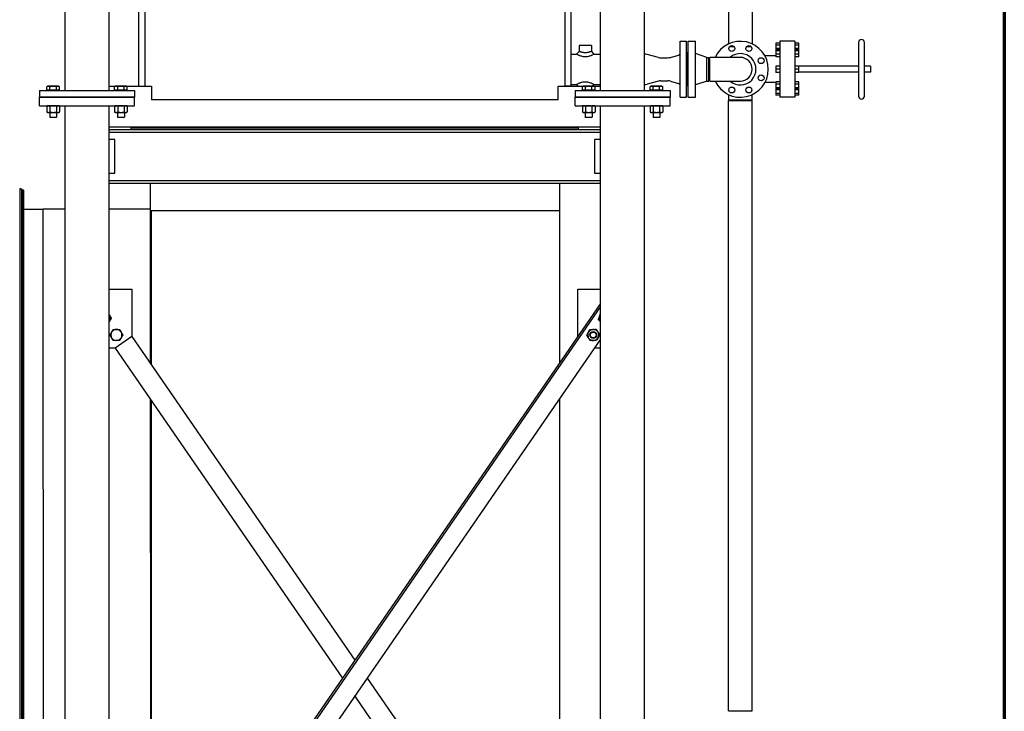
# Model space of a CAD drawing. Header units: inches. Extents: x 24 to 1128, y -94 to 748.
# Tile 509 of 573: x 983 to 1128, y 195 to 297. Entities that reach past the tile are written whole.
import ezdxf

# ---------------------------------------------------------------- set-up
doc = ezdxf.new("R2010")
doc.units = ezdxf.units.IN
doc.header["$LTSCALE"] = 32
doc.header["$MEASUREMENT"] = 0
doc.layers.add('Border (ANSI)', color=7, linetype='Continuous', lineweight=70)
doc.layers.add('Visible (ANSI)', color=7, linetype='Continuous', lineweight=30)

# ---------------------------------------------------------------- blocks, each defined once
blk = doc.blocks.new('Borders SUPERIOR BORDER')
at = {"layer": 'Border (ANSI)'}
blk.add_line((35.25, 23.375), (35.25, 0.625), dxfattribs=at)

msp = doc.modelspace()

# ---------------------------------------------------------------- linework, layer by layer
at = {"layer": 'Visible (ANSI)'}
for p, q in [((989.44066, 286.18862), (989.44066, 396.42862)), ((995.94066, 286.18862), (995.94066, 396.42862)), ((1068.44066, 286.18862), (1068.44066, 396.42862)), ((1074.94066, 286.18862), (1074.94066, 396.42862)), ((1000.27066, 318.24692), (1000.27066, 286.81362)), ((1001.19066, 319.29651), (1001.19066, 286.81362)), ((1063.19066, 319.29651), (1063.19066, 286.81362)), ((1064.11066, 286.81362), (1064.11066, 318.24692)), ((1087.31066, 310.34862), (1087.31066, 293.04901)), ((1090.81066, 310.34862), (1090.81066, 293.04901)), ((1080.19066, 293.43862), (1081.12816, 293.43862)), ((1080.19066, 285.18862), (1080.19066, 293.43862)), ((1081.12816, 285.18862), (1081.12816, 293.43862)), ((1081.37566, 293.43862), (1082.43566, 293.43862)), ((1081.37566, 285.18862), (1081.37566, 293.43862)), ((1082.43566, 285.18862), (1082.43566, 293.43862)), ((1097.10566, 293.43862), (1094.86566, 293.43862)), ((1094.86566, 293.43862), (1094.86566, 285.18862)), ((1097.10566, 293.43862), (1097.10566, 285.18862)), ((1065.28441, 292.81362), (1065.28441, 291.93862)), ((1067.09691, 292.81362), (1065.28441, 292.81362)), ((1067.09691, 292.81362), (1067.09691, 291.93862)), ((1087.49776, 292.69362), (1088.09021, 292.69362)), ((1090.03112, 292.69362), (1090.62357, 292.69362)), ((1094.86566, 293.15162), (1094.30566, 293.15162)), ((1094.30566, 293.15162), (1094.30566, 292.88762)), ((1094.86566, 292.88762), (1094.30566, 292.88762)), ((1094.30566, 292.88762), (1094.30566, 292.35962)), ((1094.86566, 292.35962), (1094.30566, 292.35962)), ((1094.30566, 292.35962), (1094.30566, 292.16416)), ((1094.86566, 292.16416), (1094.30566, 292.16416)), ((1094.30566, 292.16416), (1094.30566, 292.0275)), ((1094.86566, 292.0275), (1094.30566, 292.0275)), ((1094.30566, 292.0275), (1094.30566, 291.51749)), ((1097.66566, 293.15162), (1097.10566, 293.15162)), ((1097.66566, 292.88762), (1097.10566, 292.88762)), ((1097.66566, 292.35962), (1097.10566, 292.35962)), ((1097.66566, 292.16416), (1097.10566, 292.16416)), ((1097.66566, 292.0275), (1097.10566, 292.0275)), ((1097.66566, 292.88762), (1097.66566, 293.15162)), ((1097.66566, 292.35962), (1097.66566, 292.88762)), ((1097.66566, 292.16416), (1097.66566, 292.35962)), ((1097.66566, 292.0275), (1097.66566, 292.16416)), ((1097.66566, 291.51749), (1097.66566, 292.0275)), ((1106.49066, 293.27362), (1106.49066, 285.35362)), ((1107.37066, 285.35362), (1107.37066, 293.27362)), ((1064.11066, 291.56362), (1064.90941, 291.56362)), ((1064.90941, 291.56362), (1065.28441, 291.93862)), ((1067.09691, 291.93862), (1067.47191, 291.56362)), ((1067.47191, 291.56362), (1068.44066, 291.56362)), ((1076.99864, 291.05205), (1075.32245, 291.51049)), ((1077.26245, 291.01662), (1078.34235, 291.01662)), ((1078.75581, 291.07473), (1079.91903, 291.40828)), ((1081.12816, 291.37612), (1081.19066, 291.37612)), ((1081.19066, 287.25112), (1081.19066, 291.37612)), ((1081.31566, 291.81362), (1081.37566, 291.81362)), ((1081.31566, 286.81362), (1081.31566, 291.81362)), ((1084.09566, 291.06362), (1082.43566, 291.62362)), ((1084.09566, 291.06362), (1084.43566, 291.06362)), ((1084.09566, 287.56362), (1084.09566, 291.06362)), ((1084.43566, 287.56362), (1084.43566, 291.06362)), ((1084.56066, 287.56362), (1084.56066, 291.06362)), ((1089.06066, 291.06362), (1084.56066, 291.06362)), ((1094.30566, 291.27162), (1092.69135, 291.27162)), ((1094.86566, 291.51749), (1094.30566, 291.51749)), ((1094.30566, 291.51749), (1094.30566, 291.14414)), ((1094.86566, 291.14414), (1094.30566, 291.14414)), ((1097.66566, 291.51749), (1097.10566, 291.51749)), ((1097.66566, 291.14414), (1097.10566, 291.14414)), ((1097.66566, 291.14414), (1097.66566, 291.51749)), ((1094.86566, 289.77089), (1094.30566, 289.77089)), ((1094.30566, 289.77089), (1094.30566, 289.31362)), ((1094.86566, 289.31362), (1094.30566, 289.31362)), ((1094.30566, 289.31362), (1094.30566, 288.85636)), ((1097.66566, 289.77089), (1097.10566, 289.77089)), ((1097.66566, 289.31362), (1097.10566, 289.31362)), ((1097.66566, 289.31362), (1097.66566, 289.77089)), ((1106.49066, 289.75362), (1097.66566, 289.75362)), ((1097.66566, 288.85636), (1097.66566, 289.31362)), ((1108.25066, 289.75362), (1107.37066, 289.75362)), ((1108.25066, 289.75362), (1108.25066, 288.87362)), ((1077.26245, 287.61062), (1078.34235, 287.61062)), ((1094.86566, 288.85636), (1094.30566, 288.85636)), ((1097.66566, 288.85636), (1097.10566, 288.85636)), ((1106.49066, 288.87362), (1097.66566, 288.87362)), ((1108.25066, 288.87362), (1107.37066, 288.87362)), ((985.69066, 286.18862), (985.69066, 285.18862)), ((985.69066, 286.18862), (999.69066, 286.18862)), ((986.87816, 286.798), (986.75247, 286.72543)), ((986.75247, 286.21363), (986.75247, 286.72543)), ((987.22157, 286.21363), (986.75247, 286.21363)), ((986.98702, 286.798), (986.87816, 286.798)), ((986.95941, 286.21363), (986.95941, 286.18862)), ((987.69066, 286.798), (986.98702, 286.798)), ((987.22157, 286.21363), (987.22157, 286.72543)), ((988.15976, 286.21363), (987.22157, 286.21363)), ((988.39431, 286.798), (987.69066, 286.798)), ((988.15976, 286.21363), (988.15976, 286.72543)), ((988.62886, 286.21363), (988.15976, 286.21363)), ((988.50316, 286.798), (988.39431, 286.798)), ((988.42191, 286.21363), (988.42191, 286.18862)), ((988.50316, 286.798), (988.62886, 286.72543)), ((988.62886, 286.21363), (988.62886, 286.72543)), ((995.94066, 286.81362), (1001.19066, 286.81362)), ((996.87816, 286.798), (996.75247, 286.72543)), ((996.75247, 286.21363), (996.75247, 286.72543)), ((997.22157, 286.21363), (996.75247, 286.21363)), ((996.98702, 286.798), (996.87816, 286.798)), ((996.95941, 286.21363), (996.95941, 286.18862)), ((997.69066, 286.798), (996.98702, 286.798)), ((997.22157, 286.21363), (997.22157, 286.72543)), ((998.15976, 286.21363), (997.22157, 286.21363)), ((998.39431, 286.798), (997.69066, 286.798)), ((998.15976, 286.21363), (998.15976, 286.72543)), ((998.62886, 286.21363), (998.15976, 286.21363)), ((998.50316, 286.798), (998.39431, 286.798)), ((998.42191, 286.21363), (998.42191, 286.18862)), ((998.50316, 286.798), (998.62886, 286.72543)), ((998.62886, 286.21363), (998.62886, 286.72543)), ((999.69066, 286.18862), (999.69066, 285.18862)), ((1000.27066, 286.81362), (1001.19066, 286.81362)), ((1001.19066, 286.81362), (1002.19066, 286.81362)), ((1002.19066, 286.81362), (1002.19066, 284.81362)), ((1062.19066, 284.81362), (1062.19066, 286.81362)), ((1062.19066, 286.81362), (1063.19066, 286.81362)), ((1064.11066, 286.81362), (1063.19066, 286.81362)), ((1063.19066, 286.81362), (1068.44066, 286.81362)), ((1064.11066, 287.06362), (1064.90941, 287.06362)), ((1064.69066, 286.18862), (1064.69066, 285.18862)), ((1064.69066, 286.18862), (1078.69066, 286.18862)), ((1065.15941, 286.81362), (1064.90941, 287.06362)), ((1065.87816, 286.798), (1065.75247, 286.72543)), ((1065.75247, 286.21363), (1065.75247, 286.72543)), ((1066.22157, 286.21363), (1065.75247, 286.21363)), ((1065.98702, 286.798), (1065.87816, 286.798)), ((1065.95941, 286.21363), (1065.95941, 286.18862)), ((1066.69066, 286.798), (1065.98702, 286.798)), ((1066.22157, 286.21363), (1066.22157, 286.72543)), ((1067.15976, 286.21363), (1066.22157, 286.21363)), ((1067.39431, 286.798), (1066.69066, 286.798)), ((1067.15976, 286.21363), (1067.15976, 286.72543)), ((1067.62886, 286.21363), (1067.15976, 286.21363)), ((1067.47191, 287.06362), (1067.22191, 286.81362)), ((1067.50316, 286.798), (1067.39431, 286.798)), ((1067.42191, 286.21363), (1067.42191, 286.18862)), ((1067.47191, 287.06362), (1068.44066, 287.06362)), ((1067.50316, 286.798), (1067.62886, 286.72543)), ((1067.62886, 286.21363), (1067.62886, 286.72543)), ((1076.99864, 287.5752), (1075.32245, 287.11676)), ((1075.87816, 286.798), (1075.75247, 286.72543)), ((1075.75247, 286.21363), (1075.75247, 286.72543)), ((1076.22157, 286.21363), (1075.75247, 286.21363)), ((1075.98702, 286.798), (1075.87816, 286.798)), ((1075.95941, 286.21363), (1075.95941, 286.18862)), ((1076.69066, 286.798), (1075.98702, 286.798)), ((1076.22157, 286.21363), (1076.22157, 286.72543)), ((1077.15976, 286.21363), (1076.22157, 286.21363)), ((1077.39431, 286.798), (1076.69066, 286.798)), ((1077.15976, 286.21363), (1077.15976, 286.72543)), ((1077.62886, 286.21363), (1077.15976, 286.21363)), ((1077.50316, 286.798), (1077.39431, 286.798)), ((1077.42191, 286.21363), (1077.42191, 286.18862)), ((1077.50316, 286.798), (1077.62886, 286.72543)), ((1077.62886, 286.21363), (1077.62886, 286.72543)), ((1078.69066, 286.18862), (1078.69066, 285.18862)), ((1078.75581, 287.55252), (1079.91903, 287.21897)), ((1081.12816, 287.25112), (1081.19066, 287.25112)), ((1081.31566, 286.81362), (1081.37566, 286.81362)), ((1084.09566, 287.56362), (1082.43566, 287.00362)), ((1084.09566, 287.56362), (1084.43566, 287.56362)), ((1084.56066, 287.56362), (1089.06066, 287.56362)), ((1094.30566, 287.35562), (1092.69135, 287.35562)), ((1094.86566, 287.48311), (1094.30566, 287.48311)), ((1094.30566, 287.48311), (1094.30566, 287.10976)), ((1094.86566, 287.10976), (1094.30566, 287.10976)), ((1094.30566, 287.10976), (1094.30566, 286.59975)), ((1094.86566, 286.59975), (1094.30566, 286.59975)), ((1094.30566, 286.59975), (1094.30566, 286.46309)), ((1094.86566, 286.46309), (1094.30566, 286.46309)), ((1094.30566, 286.46309), (1094.30566, 286.26762)), ((1094.86566, 286.26762), (1094.30566, 286.26762)), ((1094.30566, 286.26762), (1094.30566, 285.73962)), ((1097.66566, 287.48311), (1097.10566, 287.48311)), ((1097.66566, 287.10976), (1097.10566, 287.10976)), ((1097.66566, 286.59975), (1097.10566, 286.59975)), ((1097.66566, 286.46309), (1097.10566, 286.46309)), ((1097.66566, 286.26762), (1097.10566, 286.26762)), ((1097.66566, 287.10976), (1097.66566, 287.48311)), ((1097.66566, 286.59975), (1097.66566, 287.10976)), ((1097.66566, 286.46309), (1097.66566, 286.59975)), ((1097.66566, 286.26762), (1097.66566, 286.46309)), ((1097.66566, 285.73962), (1097.66566, 286.26762)), ((985.69066, 285.18862), (999.69066, 285.18862)), ((985.69066, 283.93862), (985.69066, 285.18862)), ((999.69066, 285.18862), (985.69066, 285.18862)), ((999.69066, 283.93862), (999.69066, 285.18862)), ((1062.19066, 284.81362), (1002.19066, 284.81362)), ((1064.69066, 285.18862), (1078.69066, 285.18862)), ((1064.69066, 283.93862), (1064.69066, 285.18862)), ((1078.69066, 285.18862), (1064.69066, 285.18862)), ((1078.69066, 283.93862), (1078.69066, 285.18862)), ((1080.19066, 285.18862), (1081.12816, 285.18862)), ((1081.37566, 285.18862), (1082.43566, 285.18862)), ((1087.31066, 285.57824), (1087.31066, 284.81362)), ((1087.31066, 284.81362), (1090.81066, 284.81362)), ((1087.31066, 194.68262), (1087.31066, 284.68862)), ((1087.31066, 284.68862), (1090.81066, 284.68862)), ((1090.81066, 284.81362), (1090.81066, 285.57824)), ((1090.81066, 194.68262), (1090.81066, 284.68862)), ((1094.86566, 285.73962), (1094.30566, 285.73962)), ((1094.30566, 285.73962), (1094.30566, 285.47562)), ((1094.86566, 285.47562), (1094.30566, 285.47562)), ((1097.10566, 285.18862), (1094.86566, 285.18862)), ((1097.66566, 285.73962), (1097.10566, 285.73962)), ((1097.66566, 285.47562), (1097.10566, 285.47562)), ((1097.66566, 285.47562), (1097.66566, 285.73962)), ((985.69066, 283.93862), (999.69066, 283.93862)), ((986.87816, 283.93862), (986.75247, 283.88001)), ((986.75247, 283.88001), (986.75247, 283.01324)), ((987.22157, 283.88001), (987.22157, 283.01324)), ((988.15976, 283.88001), (988.15976, 283.01324)), ((988.50316, 283.93862), (988.62886, 283.88001)), ((988.62886, 283.88001), (988.62886, 283.01324)), ((989.44066, 130.00112), (989.44066, 283.93862)), ((995.94066, 130.00112), (995.94066, 283.93862)), ((996.87816, 283.93862), (996.75247, 283.88001)), ((996.75247, 283.88001), (996.75247, 283.01324)), ((997.22157, 283.88001), (997.22157, 283.01324)), ((998.15976, 283.88001), (998.15976, 283.01324)), ((998.50316, 283.93862), (998.62886, 283.88001)), ((998.62886, 283.88001), (998.62886, 283.01324)), ((1064.69066, 283.93862), (1078.69066, 283.93862)), ((1065.87816, 283.93862), (1065.75247, 283.88001)), ((1065.75247, 283.88001), (1065.75247, 283.01324)), ((1066.22157, 283.88001), (1066.22157, 283.01324)), ((1067.15976, 283.88001), (1067.15976, 283.01324)), ((1067.50316, 283.93862), (1067.62886, 283.88001)), ((1067.62886, 283.88001), (1067.62886, 283.01324)), ((1068.44066, 130.00112), (1068.44066, 283.93862)), ((1074.94066, 130.00112), (1074.94066, 283.93862)), ((1075.87816, 283.93862), (1075.75247, 283.88001)), ((1075.75247, 283.88001), (1075.75247, 283.01324)), ((1076.22157, 283.88001), (1076.22157, 283.01324)), ((1077.15976, 283.88001), (1077.15976, 283.01324)), ((1077.50316, 283.93862), (1077.62886, 283.88001)), ((1077.62886, 283.88001), (1077.62886, 283.01324)), ((986.87816, 282.95462), (986.75247, 283.01324)), ((986.87816, 282.95462), (986.98702, 282.95462)), ((986.98702, 282.95462), (987.69066, 282.95462)), ((987.19066, 282.95462), (987.19066, 282.26531)), ((987.26735, 282.18862), (987.19066, 282.26531)), ((987.19066, 282.26531), (988.19066, 282.26531)), ((988.11398, 282.18862), (987.26735, 282.18862)), ((987.69066, 282.95462), (988.39431, 282.95462)), ((988.11398, 282.18862), (988.19066, 282.26531)), ((988.19066, 282.95462), (988.19066, 282.26531)), ((988.39431, 282.95462), (988.50316, 282.95462)), ((988.50316, 282.95462), (988.62886, 283.01324)), ((996.87816, 282.95462), (996.75247, 283.01324)), ((996.87816, 282.95462), (996.98702, 282.95462)), ((996.98702, 282.95462), (997.69066, 282.95462)), ((997.19066, 282.95462), (997.19066, 282.26531)), ((997.26735, 282.18862), (997.19066, 282.26531)), ((997.19066, 282.26531), (998.19066, 282.26531)), ((998.11398, 282.18862), (997.26735, 282.18862)), ((997.69066, 282.95462), (998.39431, 282.95462)), ((998.11398, 282.18862), (998.19066, 282.26531)), ((998.19066, 282.95462), (998.19066, 282.26531)), ((998.39431, 282.95462), (998.50316, 282.95462)), ((998.50316, 282.95462), (998.62886, 283.01324)), ((1065.87816, 282.95462), (1065.75247, 283.01324)), ((1065.87816, 282.95462), (1065.98702, 282.95462)), ((1065.98702, 282.95462), (1066.69066, 282.95462)), ((1066.19066, 282.95462), (1066.19066, 282.26531)), ((1066.26735, 282.18862), (1066.19066, 282.26531)), ((1066.19066, 282.26531), (1067.19066, 282.26531)), ((1067.11398, 282.18862), (1066.26735, 282.18862)), ((1066.69066, 282.95462), (1067.39431, 282.95462)), ((1067.11398, 282.18862), (1067.19066, 282.26531)), ((1067.19066, 282.95462), (1067.19066, 282.26531)), ((1067.39431, 282.95462), (1067.50316, 282.95462)), ((1067.50316, 282.95462), (1067.62886, 283.01324)), ((1075.87816, 282.95462), (1075.75247, 283.01324)), ((1075.87816, 282.95462), (1075.98702, 282.95462)), ((1075.98702, 282.95462), (1076.69066, 282.95462)), ((1076.19066, 282.95462), (1076.19066, 282.26531)), ((1076.26735, 282.18862), (1076.19066, 282.26531)), ((1076.19066, 282.26531), (1077.19066, 282.26531)), ((1077.11398, 282.18862), (1076.26735, 282.18862)), ((1076.69066, 282.95462), (1077.39431, 282.95462)), ((1077.11398, 282.18862), (1077.19066, 282.26531)), ((1077.19066, 282.95462), (1077.19066, 282.26531)), ((1077.39431, 282.95462), (1077.50316, 282.95462)), ((1077.50316, 282.95462), (1077.62886, 283.01324)), ((995.94066, 280.81362), (1068.44066, 280.81362)), ((995.94066, 280.43862), (1068.44066, 280.43862)), ((1065.19166, 280.68862), (999.19166, 280.68862)), ((999.19166, 280.50112), (999.19166, 280.68862)), ((999.19166, 280.50112), (1065.19166, 280.50112)), ((1002.00416, 280.50112), (1002.00416, 280.43862)), ((1062.37916, 280.50112), (1062.37916, 280.43862)), ((1065.19166, 280.50112), (1065.19166, 280.68862)), ((995.94066, 280.03862), (1068.44066, 280.03862)), ((996.81316, 278.97362), (995.94066, 278.97362)), ((996.81316, 273.97362), (996.81316, 278.97362)), ((1067.56816, 278.97362), (1067.56816, 273.97362)), ((1068.44066, 278.97362), (1067.56816, 278.97362)), ((995.94066, 273.97362), (996.81316, 273.97362)), ((1067.56816, 273.97362), (1068.44066, 273.97362)), ((982.75416, 271.65737), (982.75416, 156.59497)), ((982.94416, 271.65737), (982.75416, 271.65737)), ((982.94416, 271.65737), (983.00416, 271.65737)), ((983.00416, 271.65737), (983.00416, 156.59497)), ((995.94066, 272.90862), (1068.44066, 272.90862)), ((995.94066, 272.50862), (1068.44066, 272.50862)), ((1002.00416, 272.50862), (1002.00416, 268.50112)), ((1062.37916, 272.50862), (1062.37916, 268.50112)), ((983.31666, 271.50112), (983.12916, 271.50112)), ((983.12916, 271.50112), (983.12916, 156.75112)), ((983.31666, 271.50112), (983.31666, 156.75112)), ((983.31666, 268.68862), (986.21492, 268.68862)), ((989.44066, 268.68862), (986.21492, 268.68862)), ((1002.00416, 268.68862), (995.94066, 268.68862)), ((1002.00416, 268.50112), (1062.37916, 268.50112)), ((1002.19166, 268.50112), (1002.19166, 268.46012)), ((1002.19166, 268.46012), (1062.37916, 268.46012)), ((1002.19166, 245.7023), (1002.19166, 268.46012)), ((1062.37916, 268.50112), (1062.37916, 268.46012)), ((1062.37916, 268.46012), (1062.37916, 245.97744)), ((995.94066, 256.88171), (999.31316, 256.88171)), ((999.31316, 256.88171), (999.31316, 249.88171)), ((1065.06816, 256.88171), (1068.44066, 256.88171)), ((1065.06816, 249.88171), (1065.06816, 256.88171)), ((1068.44066, 254.77837), (995.94066, 149.51284)), ((1068.44066, 254.33762), (995.94066, 149.0721)), ((999.31316, 249.88171), (996.84246, 248.18005)), ((999.31316, 249.88171), (1032.19066, 202.14561)), ((1068.44066, 249.48941), (995.94066, 144.22388)), ((996.84246, 248.18005), (995.94066, 248.18005)), ((996.84246, 248.18005), (1030.36932, 199.50112)), ((1068.44066, 248.18005), (1067.53886, 248.18005)), ((1002.19166, 159.71012), (1002.19166, 240.41334)), ((1062.37916, 240.68848), (1062.37916, 188.71012)), ((1034.01201, 199.50112), (1067.53886, 150.8222)), ((1032.19066, 196.85664), (1065.06816, 149.12054)), ((1087.31066, 194.68262), (1090.81066, 194.68262))]:
    msp.add_line(p, q, dxfattribs=at)
for centre, radius in [((1087.79398, 292.37167), 0.4375), ((1090.32735, 292.37167), 0.4375), ((1092.1187, 290.58031), 0.4375), ((1092.1187, 288.04694), 0.4375), ((1087.79398, 286.25558), 0.4375), ((1090.32735, 286.25558), 0.4375), ((1067.36023, 250.12442), 0.50016), ((1067.36023, 250.12442), 0.5), ((1067.36023, 250.12442), 0.42332)]:
    msp.add_circle(centre, radius, dxfattribs=at)
for centre, radius, start, end in [((1089.06066, 289.31362), 4.125, 205.1027208, 154.8972792), ((1106.93066, 293.27362), 0.44, 0, 180), ((1074.92674, 290.06362), 1.5, 74.7036805, 89.4680529), ((1077.26245, 292.01662), 1, 254.7036805, 270), ((1078.34235, 292.51662), 1.5, 270, 286), ((1079.81566, 291.76875), 0.375, 286, 0), ((1089.06066, 289.31362), 2.31, 229.2509456, 130.7490544), ((1089.06066, 289.31362), 1.75, 270, 90), ((1077.26245, 286.61062), 1, 90, 105.2963195), ((1078.34235, 286.11062), 1.5, 74, 90), ((1074.92674, 288.56362), 1.5, 270.5319471, 285.2963195), ((1079.81566, 286.8585), 0.375, 0, 74), ((1106.93066, 285.35362), 0.44, 180, 0), ((995.31944, 252.59513), 0.8125, 30, 40.1296444), ((995.31944, 252.59513), 0.8125, 330, 30), ((1069.06189, 252.59513), 0.8125, 162.5768275, 220.1296444), ((1069.06189, 252.59513), 0.8125, 139.8703556, 162.5768275), ((995.31944, 252.59513), 0.8125, 319.8703556, 330), ((997.02109, 250.12442), 0.8125, 150, 210), ((997.02109, 250.12442), 0.8125, 90, 150), ((997.02109, 250.12442), 0.8125, 30, 90), ((997.02109, 250.12442), 0.8125, 330, 30), ((1067.36023, 250.12442), 0.8125, 153.6646416, 213.6646416), ((1067.36023, 250.12442), 0.8125, 93.6646416, 153.6646416), ((1067.36023, 250.12442), 0.8125, 33.6646416, 93.6646416), ((1067.36023, 250.12442), 0.8125, 333.6646416, 33.6646416), ((997.02109, 250.12442), 0.8125, 210, 270), ((997.02109, 250.12442), 0.8125, 270, 330), ((1067.36023, 250.12442), 0.8125, 213.6646416, 273.6646416), ((1067.36023, 250.12442), 0.8125, 273.6646416, 333.6646416), ((982.44166, 206.68862), 6.25, 83.6846844, 84.8363929), ((982.44166, 206.68862), 2.75, 75.5224878, 78.1971083)]:
    msp.add_arc(centre, radius, start, end, dxfattribs=at)
for points, knots in [([(1064.90941, 291.56362), (1064.90941, 291.56362), (1064.91731, 291.55908), (1064.95008, 291.54076), (1064.97494, 291.527), (1065.03988, 291.49272), (1065.08002, 291.4722), (1065.15815, 291.43494), (1065.1931, 291.41895), (1065.26554, 291.38766), (1065.30244, 291.3725), (1065.38328, 291.34159), (1065.42677, 291.32603), (1065.5545, 291.28452), (1065.64451, 291.2598), (1065.83588, 291.22054), (1065.9374, 291.20621), (1066.08977, 291.19566), (1066.14066, 291.19393), (1066.24658, 291.19393), (1066.30362, 291.1961), (1066.4741, 291.20932), (1066.5872, 291.22727), (1066.77159, 291.26934), (1066.84649, 291.29071), (1066.96893, 291.33087), (1067.0189, 291.34919), (1067.10345, 291.3825), (1067.13933, 291.3976), (1067.20829, 291.42806), (1067.24075, 291.44318), (1067.32245, 291.48268), (1067.36604, 291.50548), (1067.4337, 291.54192), (1067.45631, 291.55477), (1067.47001, 291.56254), (1067.47191, 291.56362), (1067.47191, 291.56362)], [-10.536209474, -10.536209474, -10.536209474, -10.536209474, -10.097429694, -10.097429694, -9.658649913, -9.658649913, -9.219870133, -9.219870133, -8.914028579, -8.914028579, -8.62064719, -8.62064719, -8.327265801, -8.327265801, -7.809344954, -7.809344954, -7.286805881, -7.286805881, -7.024139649, -7.024139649, -6.730385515, -6.730385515, -6.145664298, -6.145664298, -5.706426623, -5.706426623, -5.363392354, -5.363392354, -5.071341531, -5.071341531, -4.779290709, -4.779290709, -4.269499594, -4.269499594, -3.728628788, -3.728628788, -3.512069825, -3.512069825, -3.512069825, -3.512069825]), ([(1067.09691, 291.93862), (1067.09691, 291.93862), (1067.09508, 291.93799), (1067.08193, 291.93346), (1067.06019, 291.92596), (1066.9976, 291.90505), (1066.95808, 291.89208), (1066.88766, 291.87017), (1066.86033, 291.86189), (1066.80399, 291.8455), (1066.77548, 291.83751), (1066.71047, 291.82023), (1066.6734, 291.81096), (1066.58656, 291.79122), (1066.5362, 291.78117), (1066.41891, 291.76205), (1066.35194, 291.75447), (1066.25436, 291.74894), (1066.22219, 291.74804), (1066.16247, 291.74804), (1066.13377, 291.74876), (1066.04682, 291.75317), (1065.98733, 291.75918), (1065.86819, 291.77673), (1065.80849, 291.78821), (1065.71823, 291.80856), (1065.6863, 291.81638), (1065.62504, 291.83227), (1065.59609, 291.84023), (1065.53765, 291.85695), (1065.50852, 291.86565), (1065.44174, 291.88622), (1065.40592, 291.8978), (1065.34665, 291.91736), (1065.32321, 291.92533), (1065.29207, 291.93597), (1065.28441, 291.93862), (1065.28441, 291.93862)], [3.512069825, 3.512069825, 3.512069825, 3.512069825, 3.728628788, 3.728628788, 4.269499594, 4.269499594, 4.779290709, 4.779290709, 5.071341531, 5.071341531, 5.363392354, 5.363392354, 5.706426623, 5.706426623, 6.145664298, 6.145664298, 6.730385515, 6.730385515, 7.024139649, 7.024139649, 7.286805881, 7.286805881, 7.809344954, 7.809344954, 8.327265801, 8.327265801, 8.62064719, 8.62064719, 8.914028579, 8.914028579, 9.219870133, 9.219870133, 9.658649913, 9.658649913, 10.097429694, 10.097429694, 10.536209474, 10.536209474, 10.536209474, 10.536209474]), ([(1066.19066, 287.43332), (1066.15871, 287.43332), (1066.12639, 287.43262), (1065.98543, 287.4264), (1065.87543, 287.41313), (1065.66484, 287.3729), (1065.56446, 287.3459), (1065.40239, 287.29335), (1065.33693, 287.26866), (1065.25522, 287.23512), (1065.23172, 287.22509), (1065.14114, 287.18515), (1065.08113, 287.15562), (1064.9882, 287.10761), (1064.95426, 287.08883), (1064.91731, 287.06817), (1064.90941, 287.06362), (1064.90941, 287.06362)], [-14.048279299, -14.048279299, -14.048279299, -14.048279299, -13.880418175, -13.880418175, -13.319550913, -13.319550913, -12.748217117, -12.748217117, -12.291328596, -12.291328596, -12.099857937, -12.099857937, -11.52555668, -11.52555668, -10.974989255, -10.974989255, -10.536209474, -10.536209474, -10.536209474, -10.536209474]), ([(1065.6981, 286.81362), (1065.71574, 286.81795), (1065.73371, 286.82218), (1065.81548, 286.84059), (1065.88154, 286.85303), (1066.01103, 286.87084), (1066.07454, 286.87633), (1066.15442, 286.87891), (1066.17265, 286.8792), (1066.19066, 286.8792)], [12.58484833, 12.58484833, 12.58484833, 12.58484833, 12.748217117, 12.748217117, 13.319550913, 13.319550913, 13.880418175, 13.880418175, 14.048279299, 14.048279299, 14.048279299, 14.048279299]), ([(1067.47191, 287.06362), (1067.47191, 287.06362), (1067.46571, 287.06719), (1067.43415, 287.0849), (1067.40139, 287.10316), (1067.30765, 287.15194), (1067.2446, 287.18319), (1067.14987, 287.22498), (1067.12624, 287.23507), (1067.03686, 287.27175), (1066.96164, 287.29983), (1066.78022, 287.35636), (1066.6708, 287.3838), (1066.43633, 287.4228), (1066.31098, 287.43332), (1066.19066, 287.43332)], [-3.512069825, -3.512069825, -3.512069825, -3.512069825, -3.122398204, -3.122398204, -2.558236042, -2.558236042, -1.94948186, -1.94948186, -1.756950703, -1.756950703, -1.24025512, -1.24025512, -0.632070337, -0.632070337, 0, 0, 0, 0]), ([(1066.19066, 286.8792), (1066.25851, 286.8792), (1066.32931, 286.87495), (1066.47063, 286.85795), (1066.54115, 286.84553), (1066.63442, 286.82527), (1066.65913, 286.81952), (1066.68323, 286.81362)], [0, 0, 0, 0, 0.632070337, 0.632070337, 1.24025512, 1.24025512, 1.463430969, 1.463430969, 1.463430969, 1.463430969]), ([(986.31666, 159.75112), (986.31665, 159.75767), (986.31665, 159.76422), (986.29241, 178.07045), (986.26939, 196.37015), (986.23576, 232.77729), (986.22396, 250.94149), (986.21492, 268.68862)], [-0.049874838, -0.049874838, -0.049874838, -0.049874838, 0, 0, 139.443773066, 139.443773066, 277.42255741, 277.42255741, 277.42255741, 277.42255741]), ([(1002.04823, 245.91051), (1002.04593, 249.25336), (1002.04387, 252.59618), (1002.04198, 255.93896), (1002.03962, 260.1188), (1002.03756, 264.2986), (1002.03571, 268.47836), (1002.03571, 268.48595), (1002.0357, 268.49354), (1002.0357, 268.50112)], [224.343444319, 224.343444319, 224.343444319, 224.343444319, 250.443172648, 250.443172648, 250.443172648, 283.078448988, 283.078448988, 283.078448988, 283.137699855, 283.137699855, 283.137699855, 283.137699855]), ([(1002.19166, 159.71012), (1002.15769, 172.8636), (1002.12515, 186.01933), (1002.10211, 199.17556), (1002.07791, 212.98902), (1002.06269, 226.80268), (1002.05208, 240.61592)], [0, 0, 0, 0, 102.71638261, 102.71638261, 102.71638261, 210.564106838, 210.564106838, 210.564106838, 210.564106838])]:
    msp.add_open_spline(points, degree=3, knots=knots, dxfattribs=at)
for points, weights in [([(986.98702, 286.798), (986.87816, 286.798), (986.75247, 286.72543)], [1, 1.0379548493, 1]), ([(987.22157, 286.72543), (987.09587, 286.798), (986.98702, 286.798)], [1, 1.0379548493, 1]), ([(987.69066, 286.798), (987.47295, 286.798), (987.22157, 286.72543)], [1, 1.0379548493, 1]), ([(988.15976, 286.72543), (987.90837, 286.798), (987.69066, 286.798)], [1, 1.0379548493, 1]), ([(988.39431, 286.798), (988.28545, 286.798), (988.15976, 286.72543)], [1, 1.0379548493, 1]), ([(988.62886, 286.72543), (988.50316, 286.798), (988.39431, 286.798)], [1, 1.0379548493, 1]), ([(996.98702, 286.798), (996.87816, 286.798), (996.75247, 286.72543)], [1, 1.0379548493, 1]), ([(997.22157, 286.72543), (997.09587, 286.798), (996.98702, 286.798)], [1, 1.0379548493, 1]), ([(997.69066, 286.798), (997.47295, 286.798), (997.22157, 286.72543)], [1, 1.0379548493, 1]), ([(998.15976, 286.72543), (997.90837, 286.798), (997.69066, 286.798)], [1, 1.0379548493, 1]), ([(998.39431, 286.798), (998.28545, 286.798), (998.15976, 286.72543)], [1, 1.0379548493, 1]), ([(998.62886, 286.72543), (998.50316, 286.798), (998.39431, 286.798)], [1, 1.0379548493, 1]), ([(1065.98702, 286.798), (1065.87816, 286.798), (1065.75247, 286.72543)], [1, 1.0379548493, 1]), ([(1066.22157, 286.72543), (1066.09587, 286.798), (1065.98702, 286.798)], [1, 1.0379548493, 1]), ([(1066.69066, 286.798), (1066.47295, 286.798), (1066.22157, 286.72543)], [1, 1.0379548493, 1]), ([(1067.15976, 286.72543), (1066.90837, 286.798), (1066.69066, 286.798)], [1, 1.0379548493, 1]), ([(1067.39431, 286.798), (1067.28545, 286.798), (1067.15976, 286.72543)], [1, 1.0379548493, 1]), ([(1067.62886, 286.72543), (1067.50316, 286.798), (1067.39431, 286.798)], [1, 1.0379548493, 1]), ([(1075.98702, 286.798), (1075.87816, 286.798), (1075.75247, 286.72543)], [1, 1.0379548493, 1]), ([(1076.22157, 286.72543), (1076.09587, 286.798), (1075.98702, 286.798)], [1, 1.0379548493, 1]), ([(1076.69066, 286.798), (1076.47295, 286.798), (1076.22157, 286.72543)], [1, 1.0379548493, 1]), ([(1077.15976, 286.72543), (1076.90837, 286.798), (1076.69066, 286.798)], [1, 1.0379548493, 1]), ([(1077.39431, 286.798), (1077.28545, 286.798), (1077.15976, 286.72543)], [1, 1.0379548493, 1]), ([(1077.62886, 286.72543), (1077.50316, 286.798), (1077.39431, 286.798)], [1, 1.0379548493, 1]), ([(986.98702, 283.93862), (986.87816, 283.93862), (986.75247, 283.88001)], [1, 1.0379548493, 1]), ([(987.22157, 283.88001), (987.09587, 283.93862), (986.98702, 283.93862)], [1, 1.0379548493, 1]), ([(987.69066, 283.93862), (987.47295, 283.93862), (987.22157, 283.88001)], [1, 1.0379548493, 1]), ([(988.15976, 283.88001), (987.90837, 283.93862), (987.69066, 283.93862)], [1, 1.0379548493, 1]), ([(988.39431, 283.93862), (988.28545, 283.93862), (988.15976, 283.88001)], [1, 1.0379548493, 1]), ([(988.62886, 283.88001), (988.50316, 283.93862), (988.39431, 283.93862)], [1, 1.0379548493, 1]), ([(996.98702, 283.93862), (996.87816, 283.93862), (996.75247, 283.88001)], [1, 1.0379548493, 1]), ([(997.22157, 283.88001), (997.09587, 283.93862), (996.98702, 283.93862)], [1, 1.0379548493, 1]), ([(997.69066, 283.93862), (997.47295, 283.93862), (997.22157, 283.88001)], [1, 1.0379548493, 1]), ([(998.15976, 283.88001), (997.90837, 283.93862), (997.69066, 283.93862)], [1, 1.0379548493, 1]), ([(998.39431, 283.93862), (998.28545, 283.93862), (998.15976, 283.88001)], [1, 1.0379548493, 1]), ([(998.62886, 283.88001), (998.50316, 283.93862), (998.39431, 283.93862)], [1, 1.0379548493, 1]), ([(1065.98702, 283.93862), (1065.87816, 283.93862), (1065.75247, 283.88001)], [1, 1.0379548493, 1]), ([(1066.22157, 283.88001), (1066.09587, 283.93862), (1065.98702, 283.93862)], [1, 1.0379548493, 1]), ([(1066.69066, 283.93862), (1066.47295, 283.93862), (1066.22157, 283.88001)], [1, 1.0379548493, 1]), ([(1067.15976, 283.88001), (1066.90837, 283.93862), (1066.69066, 283.93862)], [1, 1.0379548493, 1]), ([(1067.39431, 283.93862), (1067.28545, 283.93862), (1067.15976, 283.88001)], [1, 1.0379548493, 1]), ([(1067.62886, 283.88001), (1067.50316, 283.93862), (1067.39431, 283.93862)], [1, 1.0379548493, 1]), ([(1075.98702, 283.93862), (1075.87816, 283.93862), (1075.75247, 283.88001)], [1, 1.0379548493, 1]), ([(1076.22157, 283.88001), (1076.09587, 283.93862), (1075.98702, 283.93862)], [1, 1.0379548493, 1]), ([(1076.69066, 283.93862), (1076.47295, 283.93862), (1076.22157, 283.88001)], [1, 1.0379548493, 1]), ([(1077.15976, 283.88001), (1076.90837, 283.93862), (1076.69066, 283.93862)], [1, 1.0379548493, 1]), ([(1077.39431, 283.93862), (1077.28545, 283.93862), (1077.15976, 283.88001)], [1, 1.0379548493, 1]), ([(1077.62886, 283.88001), (1077.50316, 283.93862), (1077.39431, 283.93862)], [1, 1.0379548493, 1]), ([(986.75247, 283.01324), (986.87816, 282.95462), (986.98702, 282.95462)], [1, 1.0379548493, 1]), ([(986.98702, 282.95462), (987.09587, 282.95462), (987.22157, 283.01324)], [1, 1.0379548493, 1]), ([(987.22157, 283.01324), (987.47295, 282.95462), (987.69066, 282.95462)], [1, 1.0379548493, 1]), ([(987.69066, 282.95462), (987.90837, 282.95462), (988.15976, 283.01324)], [1, 1.0379548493, 1]), ([(988.15976, 283.01324), (988.28545, 282.95462), (988.39431, 282.95462)], [1, 1.0379548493, 1]), ([(988.39431, 282.95462), (988.50316, 282.95462), (988.62886, 283.01324)], [1, 1.0379548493, 1]), ([(996.75247, 283.01324), (996.87816, 282.95462), (996.98702, 282.95462)], [1, 1.0379548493, 1]), ([(996.98702, 282.95462), (997.09587, 282.95462), (997.22157, 283.01324)], [1, 1.0379548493, 1]), ([(997.22157, 283.01324), (997.47295, 282.95462), (997.69066, 282.95462)], [1, 1.0379548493, 1]), ([(997.69066, 282.95462), (997.90837, 282.95462), (998.15976, 283.01324)], [1, 1.0379548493, 1]), ([(998.15976, 283.01324), (998.28545, 282.95462), (998.39431, 282.95462)], [1, 1.0379548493, 1]), ([(998.39431, 282.95462), (998.50316, 282.95462), (998.62886, 283.01324)], [1, 1.0379548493, 1]), ([(1065.75247, 283.01324), (1065.87816, 282.95462), (1065.98702, 282.95462)], [1, 1.0379548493, 1]), ([(1065.98702, 282.95462), (1066.09587, 282.95462), (1066.22157, 283.01324)], [1, 1.0379548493, 1]), ([(1066.22157, 283.01324), (1066.47295, 282.95462), (1066.69066, 282.95462)], [1, 1.0379548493, 1]), ([(1066.69066, 282.95462), (1066.90837, 282.95462), (1067.15976, 283.01324)], [1, 1.0379548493, 1]), ([(1067.15976, 283.01324), (1067.28545, 282.95462), (1067.39431, 282.95462)], [1, 1.0379548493, 1]), ([(1067.39431, 282.95462), (1067.50316, 282.95462), (1067.62886, 283.01324)], [1, 1.0379548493, 1]), ([(1075.75247, 283.01324), (1075.87816, 282.95462), (1075.98702, 282.95462)], [1, 1.0379548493, 1]), ([(1075.98702, 282.95462), (1076.09587, 282.95462), (1076.22157, 283.01324)], [1, 1.0379548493, 1]), ([(1076.22157, 283.01324), (1076.47295, 282.95462), (1076.69066, 282.95462)], [1, 1.0379548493, 1]), ([(1076.69066, 282.95462), (1076.90837, 282.95462), (1077.15976, 283.01324)], [1, 1.0379548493, 1]), ([(1077.15976, 283.01324), (1077.28545, 282.95462), (1077.39431, 282.95462)], [1, 1.0379548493, 1]), ([(1077.39431, 282.95462), (1077.50316, 282.95462), (1077.62886, 283.01324)], [1, 1.0379548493, 1]), ([(995.94066, 253.14413), (995.98229, 253.07203), (996.02308, 253.00138)], [1.01761571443, 1.0138939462, 1]), ([(996.02308, 253.00138), (996.13194, 252.81283), (996.25763, 252.59513)], [1, 1.0379548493, 1]), ([(1068.14621, 252.39083), (1068.22148, 252.63069), (1068.28667, 252.83841)], [1, 1.0379548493, 1]), ([(1068.28667, 252.83841), (1068.35186, 253.04613), (1068.42713, 253.28598)], [1, 1.0379548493, 1]), ([(1068.42713, 253.28598), (1068.43392, 253.2875), (1068.44066, 253.289)], [1, 1.0010132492, 1.00197239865]), ([(996.02308, 252.18888), (995.98229, 252.11822), (995.94066, 252.04612)], [1, 1.0138939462, 1.01761571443]), ([(996.25763, 252.59513), (996.13194, 252.37742), (996.02308, 252.18888)], [1, 1.0379548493, 1]), ([(1068.44066, 252.07036), (1068.30394, 252.21916), (1068.14621, 252.39083)], [1.00527652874, 1.03510217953, 1]), ([(996.0829, 250.12442), (996.20859, 250.34213), (996.31745, 250.53067)], [1, 1.0379548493, 1]), ([(996.31745, 249.71817), (996.20859, 249.90672), (996.0829, 250.12442)], [1, 1.0379548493, 1]), ([(996.31745, 250.53067), (996.4263, 250.71922), (996.552, 250.93692)], [1, 1.0379548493, 1]), ([(996.552, 250.93692), (996.80338, 250.93692), (997.02109, 250.93692)], [1, 1.0379548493, 1]), ([(997.02109, 250.93692), (997.2388, 250.93692), (997.49019, 250.93692)], [1, 1.0379548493, 1]), ([(997.49019, 250.93692), (997.61588, 250.71922), (997.72474, 250.53067)], [1, 1.0379548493, 1]), ([(997.72474, 250.53067), (997.83359, 250.34213), (997.95929, 250.12442)], [1, 1.0379548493, 1]), ([(997.95929, 250.12442), (997.83359, 249.90672), (997.72474, 249.71817)], [1, 1.0379548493, 1]), ([(1066.42396, 250.06446), (1066.53548, 250.28976), (1066.63206, 250.48487)], [1, 1.0379548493, 1]), ([(1066.68399, 249.67403), (1066.56331, 249.85523), (1066.42396, 250.06446)], [1, 1.0379548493, 1]), ([(1066.63206, 250.48487), (1066.72864, 250.67998), (1066.84016, 250.90528)], [1, 1.0379548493, 1]), ([(1066.84016, 250.90528), (1067.09104, 250.92135), (1067.3083, 250.93526)], [1, 1.0379548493, 1]), ([(1067.3083, 250.93526), (1067.52557, 250.94918), (1067.77644, 250.96525)], [1, 1.0379548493, 1]), ([(1067.77644, 250.96525), (1067.91579, 250.75602), (1068.03647, 250.57482)], [1, 1.0379548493, 1]), ([(1068.03647, 250.57482), (1068.15716, 250.39362), (1068.29651, 250.18439)], [1, 1.0379548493, 1]), ([(1068.29651, 250.18439), (1068.18499, 249.95909), (1068.08841, 249.76398)], [1, 1.0379548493, 1]), ([(996.552, 249.31192), (996.4263, 249.52963), (996.31745, 249.71817)], [1, 1.0379548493, 1]), ([(997.02109, 249.31192), (996.80338, 249.31192), (996.552, 249.31192)], [1, 1.0379548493, 1]), ([(997.49019, 249.31192), (997.2388, 249.31192), (997.02109, 249.31192)], [1, 1.0379548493, 1]), ([(997.72474, 249.71817), (997.61588, 249.52963), (997.49019, 249.31192)], [1, 1.0379548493, 1]), ([(1066.94403, 249.2836), (1066.80468, 249.49283), (1066.68399, 249.67403)], [1, 1.0379548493, 1]), ([(1067.41217, 249.31359), (1067.1949, 249.29967), (1066.94403, 249.2836)], [1, 1.0379548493, 1]), ([(1067.8803, 249.34357), (1067.62943, 249.3275), (1067.41217, 249.31359)], [1, 1.0379548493, 1]), ([(1068.08841, 249.76398), (1067.99183, 249.56887), (1067.8803, 249.34357)], [1, 1.0379548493, 1])]:
    msp.add_rational_spline(points, weights, degree=2, dxfattribs=at)

# ---------------------------------------------------------------- block references
at = {"xscale": 32, "yscale": 32, "zscale": 32}
msp.add_blockref('Borders SUPERIOR BORDER', (0, 0), dxfattribs=at)

doc.saveas('drawing.dxf')
